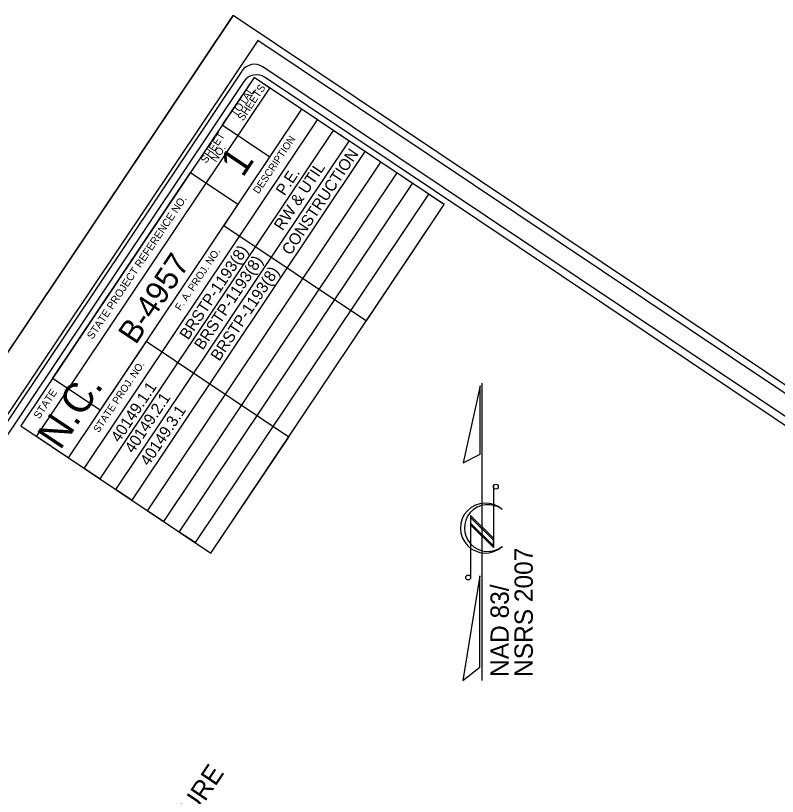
# Model space of a CAD drawing. Extents: x 1715610 to 1720914, y 798298 to 802505.
# Drawn here: x 1717190 to 1717939, y 801737 to 802505 of the extents above; entities that cross this region are included whole.
import ezdxf

# ---------------------------------------------------------------- set-up
doc = ezdxf.new("R2010")
doc.units = 0
for name, color, linetype in [('Sheet Cutting Line CELL', 7, 'Continuous'), ('Sheet Data Field CELL', 7, 'Continuous'), ('Sheet North Arrow CELL', 7, 'Continuous'), ('Sheet Plot Border Inside CELL', 7, 'Continuous'), ('Sheet Plot Border Outside CELL', 7, 'Continuous'), ('Sheet Title CELL', 7, 'Continuous')]:
    doc.layers.add(name, color=color, linetype=linetype)

msp = doc.modelspace()

# ---------------------------------------------------------------- linework, layer by layer
at = {"layer": 'Sheet Cutting Line CELL'}
msp.add_line((1715998.48, 800405.98), (1717403.5, 802505.18), dxfattribs=at)
at = {"layer": 'Sheet North Arrow CELL'}
for p, q in [((1717648.49, 801851.29), (1717648.49, 802143.79)), ((1717659.51, 802042), (1717659.51, 801981.97)), ((1717659.51, 801991.33), (1717637.15, 802013.7)), ((1717637.15, 802013.7), (1717637.15, 801952.68)), ((1717667.79, 802019.64), (1717668.11, 802019.41)), ((1717659.51, 801989.13), (1717637.15, 802011.49)), ((1717637.15, 802011.49), (1717637.15, 802006)), ((1717659.51, 801983.64), (1717637.15, 802006)), ((1717637.15, 802006), (1717659.51, 801983.64)), ((1717659.51, 801981.97), (1717637.15, 802004.34)), ((1717659.51, 801983.64), (1717659.51, 801989.13))]:
    msp.add_line(p, q, dxfattribs=at)
for points in [[(1717646.46, 802141.23), (1717629.77, 802065.27), (1717646.46, 802073.73)], [(1717646.1, 801954.34), (1717629.54, 801851.29), (1717646.1, 801864.34)]]:
    msp.add_lwpolyline(points, close=True, dxfattribs=at)
for centre in [(1717661.9, 802041.95), (1717634.77, 801952.58)]:
    msp.add_circle(centre, 2.38, dxfattribs=at)
for centre, radius, start, end in [((1717651.6, 802001.2), 24.57, 47.84002, 312.39406), ((1717653.98, 802001.21), 23.03, 53.09504, 308.62871)]:
    msp.add_arc(centre, radius, start, end, dxfattribs=at)
at = {"layer": 'Sheet Plot Border Inside CELL'}
msp.add_lwpolyline([(1717352.55, 799523.15), (1718742.97, 801600.53), (1717427.73, 802480.84), (1716037.32, 800403.46)], close=True, dxfattribs=at)
at = {"layer": 'Sheet Plot Border Outside CELL'}
msp.add_lwpolyline([(1717403.5, 802505.18), (1715998.48, 800405.98), (1717369.67, 799488.23), (1718774.69, 801587.42)], close=True, dxfattribs=at)
at = {"layer": 'Sheet Title CELL'}
for points in [[(1717412.15, 802450.68), (1716177.3, 800605.76)], [(1718716.88, 801595.43), (1717432.95, 802454.78)], [(1717381.72, 801976.46), (1717611.16, 802319.26), (1717595.59, 802329.68), (1717366.14, 801986.89), (1717350.57, 801997.3), (1717580.01, 802340.11), (1717564.43, 802350.54), (1717335, 802007.75), (1717319.39, 802018.17), (1717548.83, 802360.98), (1717533.25, 802371.4), (1717303.81, 802028.6), (1717288.24, 802039.02), (1717517.67, 802381.83), (1717502.1, 802392.25), (1717272.66, 802049.45), (1717257.08, 802059.88), (1717486.52, 802402.68), (1717470.92, 802413.12), (1717241.48, 802070.32), (1717210.32, 802091.18), (1717439.76, 802433.98), (1717424.18, 802444.41), (1717194.75, 802101.6), (1717381.72, 801976.46), (1717458.2, 802090.69), (1717317.96, 802184.56), (1717272.78, 802117.05), (1717226.02, 802148.35), (1717361.63, 802350.92), (1717408.35, 802319.63), (1717394.41, 802298.81), (1717534.65, 802204.95), (1717611.16, 802319.26), (1717424.18, 802444.41), (1717392.89, 802397.66), (1717439.65, 802366.39)], [(1718475.88, 801747.71), (1717434.99, 802444.39)], [(1717414.2, 802440.26), (1716229.46, 800670.17)]]:
    msp.add_lwpolyline(points, dxfattribs=at)
for centre in [(1717424.54, 802442.37), (1717426.6, 802431.97)]:
    msp.add_arc(centre, 15, 56.20506, 146.20506, dxfattribs=at)

# ---------------------------------------------------------------- texts
at = {"layer": 'Sheet Data Field CELL'}
for s, height, p in [('CONSTRUCTION', 11.25, (1717459.95, 802268.72)), ('RW & UTIL', 11.25, (1717452.19, 802292.88)), ('P.E.', 11.25, (1717454.04, 802327.33)), ('BRSTP-1193(8)', 11.25, (1717359.35, 802185.58)), ('B-4957', 22.5, (1717307.82, 802180.72)), ('BRSTP-1193(8)', 11.25, (1717373.77, 802175.45)), ('BRSTP-1193(8)', 11.25, (1717389.93, 802164.64)), ('40149.1.1', 11.25, (1717291.76, 802084.59)), ('40149.2.1', 11.25, (1717305.32, 802073.9)), ('40149.3.1', 11.25, (1717320.52, 802061.55)), ('GRADING, DRAINAGE, PAVING, AND STRUCTURE', 18.7501, (1717062.13, 801262.63))]:
    msp.add_text(s, height=height, rotation=56.20506, dxfattribs=at).set_placement(p)
at = {"layer": 'Sheet North Arrow CELL'}
for s, p in [('NSRS 2007', (1717698.26, 801854.81)), ('NAD 83/', (1717674.66, 801854.81))]:
    msp.add_text(s, height=18, rotation=90, dxfattribs=at).set_placement(p)
at = {"layer": 'Sheet Title CELL'}
for s, height, p in [('SHEETS', 7.5, (1717413.46, 802401.02)), ('TOTAL', 7.5, (1717406.94, 802404.77)), ('SHEET', 7.5, (1717377.19, 802359.34)), ('DESCRIPTION', 7.2, (1717428.62, 802329.25)), ('NO.', 7.5, (1717386.81, 802360.4)), ('1', 29.02, (1717413.03, 802345.1)), ('STATE PROJECT REFERENCE NO.', 7.4997, (1717265.4, 802186.25)), ('F. A. PROJ. NO.', 7.2, (1717351.76, 802214.46)), ('STATE PROJ. NO.', 7.2, (1717271.42, 802094.42)), ('N.C.', 29.025, (1717233.57, 802076.97)), ('STATE', 7.5, (1717212.95, 802107.92))]:
    msp.add_text(s, height=height, rotation=56.20506, dxfattribs=at).set_placement(p)

doc.saveas('drawing.dxf')
